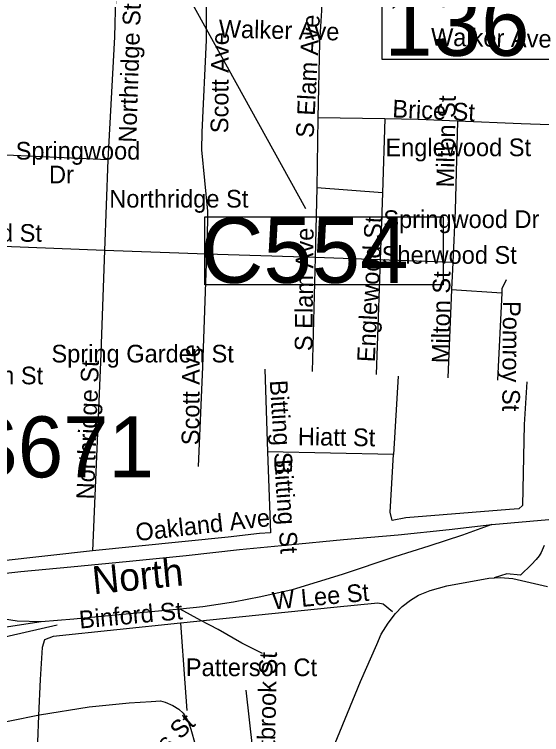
# Model space of a CAD drawing. Extents: x 1662474 to 1856135, y 779280 to 917889.
# Drawn here: x 1753617 to 1756455, y 841234 to 845107 of the extents above; entities that cross this region are included whole.
import ezdxf

# ---------------------------------------------------------------- set-up
doc = ezdxf.new("R2010")
doc.units = 0
for name, color, linetype in [('Exist Railroad Mainline', 7, 'Continuous'), ('Exist Railroad Mainline Label', 7, 'Continuous'), ('Exist Railroad Siding', 7, 'Continuous'), ('Exist Road Non-System Type 51', 7, 'Continuous'), ('Exist Road Non-System Type 51 Label', 7, 'Continuous'), ('Exist Road Primary Interstate Structure Ovrhead Sign Number Label', 7, 'Continuous'), ('Exist Road Secondary Structure Culvert Number Label', 7, 'Continuous'), ('Exist Road Secondary Structure Standard Bridge Number Label', 7, 'Continuous'), ('Exist Road Secondary Type 51 Undivided 4 Lane Attributed', 7, 'Continuous')]:
    doc.layers.add(name, color=color, linetype=linetype)

msp = doc.modelspace()

# ---------------------------------------------------------------- linework, layer by layer
at = {"layer": 'Exist Railroad Mainline'}
for points in [[(1756186.6, 842363.4), (1756596.6, 842399), (1756874.9, 842429.4), (1757117, 842451.7), (1757285.2, 842475.2), (1757475.3, 842511.7), (1757756, 842576.2), (1758026.3, 842632.8), (1758274.5, 842687.1), (1758470.4, 842732)], [(1751493.7, 841826.9), (1751593.8, 841840.3), (1751866.1, 841883), (1752162.5, 841933), (1752404.5, 841967.5), (1752696.7, 842003.9), (1753014.8, 842038.1), (1753347.1, 842076.3), (1753651.4, 842110.5), (1753921.4, 842136.8), (1754237.5, 842166.8), (1754541.7, 842197), (1754827.9, 842229.6), (1755092, 842253.7), (1755388.3, 842282.2), (1755682.3, 842308.3), (1755956.6, 842336.6), (1756186.6, 842363.4)]]:
    msp.add_lwpolyline(points, dxfattribs=at)
at = {"layer": 'Exist Railroad Siding'}
for points in [[(1756186.6, 842363.4), (1756028.5, 842306.5), (1755847.8, 842247.5), (1755663.8, 842190.5), (1755381.2, 842094.2), (1755112.7, 842011.7), (1754944.2, 841974.8), (1754796.2, 841945.7), (1754632.2, 841920.4), (1754509.9, 841909.1)], [(1753761.8, 841839.7), (1753631.6, 841844.3), (1753426.1, 841875.8), (1753154.1, 841917.1), (1753030.4, 841931.8), (1752854.5, 841935), (1752622.4, 841932.2)], [(1754509.9, 841909.1), (1754293.8, 841888.6), (1753937.7, 841854.5), (1753761.8, 841839.7)], [(1754952.4, 841670.7), (1754841, 841725.5), (1754713.5, 841798.3), (1754619.9, 841846.8), (1754509.9, 841909.1)], [(1753761.8, 841839.7), (1753585.6, 841812.8), (1753403.3, 841787.6)], [(1753847, 841822.9), (1753414.4, 841723.8), (1753275, 841689.3), (1753113.7, 841647.8), (1752919.6, 841597.1), (1752709.9, 841546.4), (1752493.9, 841487.7), (1752248.5, 841455.4), (1751960.4, 841417.4), (1751776.7, 841385.1), (1751633.8, 841337.9), (1751545.1, 841287.2), (1751491, 841233.1), (1751444.9, 841169.7), (1751423, 841108.6), (1751409.2, 841048.7), (1751402.3, 840988.8), (1751405.7, 840907), (1751414.4, 840840.9), (1751466.9, 840669.1), (1751494.6, 840631.1), (1751567.6, 840553.3), (1751671.3, 840487.7)]]:
    msp.add_lwpolyline(points, dxfattribs=at)
at = {"layer": 'Exist Road Non-System Type 51'}
for p, q in [((1754165.6, 845348.4), (1754156.9, 844985.7)), ((1754156.9, 844985.7), (1754120.1, 844324.6)), ((1755259.9, 844956.4), (1755250.9, 844549.8)), ((1755250.9, 844549.8), (1755244.4, 844173.9)), ((1755611.2, 844544.5), (1755250.9, 844549.8)), ((1755611.2, 844544.5), (1755598.4, 844147.7)), ((1754120.1, 844324.6), (1753573.5, 844350.2)), ((1754120.1, 844324.6), (1754102.9, 843836.4)), ((1755244.4, 844173.9), (1755236.1, 843798.9)), ((1755598.4, 844147.7), (1755244.4, 844173.9)), ((1755598.4, 844147.7), (1755585.2, 843787.6)), ((1754102.9, 843836.4), (1753556.6, 843858.9)), ((1754102.9, 843836.4), (1754080.6, 843235.9)), ((1754651.1, 843817.8), (1754102.9, 843836.4)), ((1754651.1, 843817.8), (1754628.9, 843212)), ((1755236.1, 843798.9), (1754651.1, 843817.8)), ((1755236.1, 843798.9), (1755219.9, 843186.5)), ((1755585.2, 843787.6), (1755236.1, 843798.9)), ((1755585.2, 843787.6), (1755565.1, 843170.2)), ((1755976.9, 843772.6), (1755585.2, 843787.6)), ((1755976.9, 843772.6), (1755969.2, 843627.8)), ((1755969.2, 843627.8), (1755950.6, 843151.6)), ((1755969.2, 843627.8), (1756241.1, 843610.2)), ((1756241.1, 843610.2), (1756218.1, 843140.1)), ((1754080.6, 843235.9), (1754036.8, 842221.4)), ((1754628.9, 843212), (1754605.5, 842675.5)), ((1754965.6, 843199.1), (1754978.6, 842754.5)), ((1755682.1, 843161.9), (1755657.1, 842740.4)), ((1755657.1, 842740.4), (1754978.6, 842754.5))]:
    msp.add_line(p, q, dxfattribs=at)
for points in [[(1754667.1, 845834.2), (1754649.4, 845116.4), (1754649.4, 844968.1)], [(1755272.4, 845389.4), (1755270.4, 845128.8), (1755259.9, 844956.4)], [(1755773.4, 845374.7), (1755764, 845319), (1755751.6, 844942.4)], [(1754649.4, 844968.1), (1754625.6, 844473.7), (1754624.1, 844377.9), (1754656.1, 844049), (1754656.9, 843996.2), (1754651.1, 843817.8)], [(1756001.2, 844532.9), (1755790.2, 844541.1), (1755611.2, 844544.5)], [(1756001.2, 844532.9), (1755989.6, 844052.7), (1755976.9, 843772.6)], [(1756702, 844505.2), (1756344, 844518.2), (1756001.2, 844532.9)], [(1756263.1, 843678.9), (1756240.9, 843631.4), (1756241.1, 843610.2)], [(1756375.5, 843130.1), (1756360, 842901.2), (1756352.1, 842466.1), (1756332.5, 842448.2), (1756281.6, 842443.5), (1755723.1, 842399.4), (1755650.6, 842386), (1755639.4, 842430.1), (1755657.1, 842740.4)], [(1754978.6, 842754.5), (1754996, 842319.1), (1754935.9, 842315.2), (1754766.9, 842295.2), (1754036.8, 842221.4)], [(1756468.4, 842249.9), (1756451.6, 842213.1), (1756440.9, 842195.2), (1756424.6, 842174.8), (1756400.1, 842148.2), (1756341.4, 842090.5), (1756267.1, 842097.9), (1756199.9, 842077.1)], [(1754036.8, 842221.4), (1753538.4, 842167.1), (1753483.4, 842165.2)], [(1755653, 841894.2), (1755602.1, 841935.9), (1755572.9, 841940.9), (1755336.6, 841917.5), (1754511.8, 841833.5)], [(1754511.8, 841833.5), (1753825.1, 841761.1), (1753779.8, 841743.2), (1753766.1, 841702.9), (1753755.6, 841529.4), (1753747.5, 841336.4)], [(1754511.8, 841833.5), (1754534.9, 841511.2), (1754545.1, 841364.2)], [(1754863.2, 841471.9), (1754898.4, 841153.2), (1754889.8, 841099.4), (1754866.1, 841067.4), (1754746.1, 840962.7)], [(1753747.5, 841336.4), (1753740.9, 841193.4), (1753727.2, 841017.9)]]:
    msp.add_lwpolyline(points, dxfattribs=at)
at = {"layer": 'Exist Road Secondary Structure Culvert Number Label'}
msp.add_line((1753685.9, 846766.8), (1755184.7, 844063.4), dxfattribs=at)
msp.add_lwpolyline([(1754641.5, 844018.3), (1755924.4, 844018.3), (1755924.4, 843653.3), (1754641.5, 843653.3)], close=True, dxfattribs=at)
at = {"layer": 'Exist Road Secondary Structure Standard Bridge Number Label'}
msp.add_lwpolyline([(1755595.7, 845248.5), (1756524.7, 845248.5), (1756524.7, 844864.4), (1755595.7, 844864.4)], close=True, dxfattribs=at)
at = {"layer": 'Exist Road Secondary Type 51 Undivided 4 Lane Attributed'}
for points in [[(1755327.2, 841147.5), (1755480.6, 841518.8), (1755568.7, 841717.6), (1755590.7, 841774.5), (1755628.7, 841833.3), (1755669, 841885.1), (1755703.6, 841923.2), (1755748.5, 841956.6), (1755792.3, 841983.1), (1755855.6, 842008.4), (1755944.3, 842033.8), (1756170.7, 842075.2), (1756234.1, 842078.7), (1756299.8, 842072.9), (1756487, 842030.8)], [(1752501.1, 841071.2), (1753431.2, 841275.8), (1753753.1, 841339.7), (1754020, 841383.1), (1754235.2, 841405.2), (1754353.3, 841411.6), (1754402.9, 841415.1), (1754429.4, 841408.2), (1754470.8, 841389.7), (1754501.9, 841370.2), (1754525, 841348.3), (1754552.6, 841303.3), (1754567.6, 841263), (1754590.6, 841181.2)]]:
    msp.add_lwpolyline(points, dxfattribs=at)

# ---------------------------------------------------------------- texts
at = {"layer": 'Exist Railroad Mainline Label'}
msp.add_text('North', height=150, rotation=5.6696, dxfattribs=at).set_placement((1754043.7, 841988))
at = {"layer": 'Exist Road Non-System Type 51 Label'}
for s, rotation, p in [('Northridge St', 88.0516, (1754272.4, 844416)), ('S Elam Ave', 86.9891, (1755227.1, 844440.8)), ('Walker Ave', 358.522, (1754716, 844983.3)), ('Walker Ave', 359.0239, (1755858.3, 844938.8)), ('Scott Ave', 89.5889, (1754767.9, 844467.7)), ('Milton St', 88.821, (1755982.8, 844175.6)), ('Brice St', 357.3261, (1755649.7, 844553.4)), ('Englewood St', 86.919, (1755556.3, 843234.9)), ('S Elam Ave', 89.4001, (1755220.8, 843295.7)), ('Milton St', 89.3607, (1755958.6, 843230.8)), ('Pomroy St', 269.5877, (1756246.9, 843566)), ('Scott Ave', 89.5889, (1754612, 842789.6)), ('Northridge St', 87.9441, (1754045.6, 842497)), ('Spring Garden St', 359.7944, (1752790.5, 843120.8)), ('Bitting St', 273.546, (1754991.2, 843137.5)), ('Hiatt St', 359.1157, (1755142.1, 842790.2)), ('Bitting St', 273.9441, (1755014.6, 842711.7)), ('Oakland Ave', 6.4495, (1754274.3, 842273.9)), ('W Lee St', 5.2694, (1755009, 841905.8)), ('Binford St', 5.2308, (1753969.6, 841803.7)), ('Westbrook St', 88.7445, (1755014.1, 840914.3)), ('Watts St', 43.8315, (1754250.2, 840954.5))]:
    msp.add_text(s, height=95, rotation=rotation, dxfattribs=at).set_placement(p)
for s, p in [('Englewood St', (1755613.9, 844344.5)), ('Springwood', (1753624.1, 844326.1)), ('Dr', (1753803.6, 844198.5)), ('Northridge St', (1754127.9, 844068.1)), ('Springwood Dr', (1755602.6, 843958.2)), ('Sherwood St', (1753038.2, 843884.1)), ('Sherwood St', (1755593.9, 843765.9)), ('Spring Garden St', (1753816.8, 843235.1)), ('Patterson Ct', (1754540, 841548.1))]:
    msp.add_text(s, height=95, dxfattribs=at).set_placement(p)
at = {"layer": 'Exist Road Primary Interstate Structure Ovrhead Sign Number Label'}
msp.add_text('S671', height=328.08, dxfattribs=at).set_placement((1753343.2, 842617.1))
at = {"layer": 'Exist Road Secondary Structure Culvert Number Label'}
msp.add_text('C554', height=350, dxfattribs=at).set_placement((1754619.3, 843663.1))
at = {"layer": 'Exist Road Secondary Structure Standard Bridge Number Label'}
msp.add_text('136', height=350, dxfattribs=at).set_placement((1755608.3, 844884.2))

doc.saveas('drawing.dxf')
